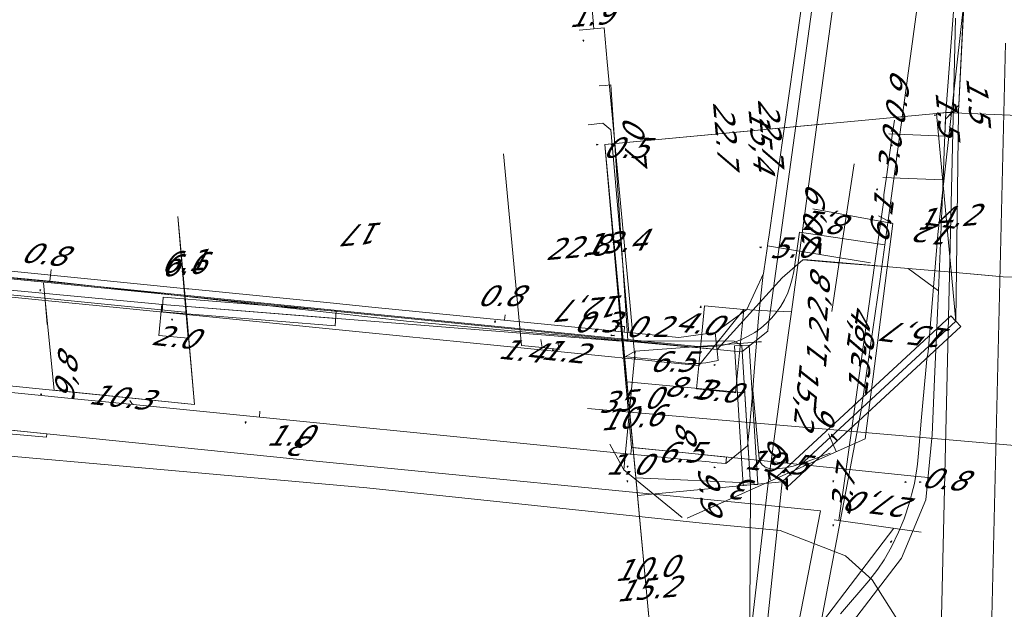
# Model space of a CAD drawing. Header units: metres. Extents: x 124576 to 133557, y 395865 to 402386.
# Tile 423 of 447: x 132811 to 132878, y 401118 to 401158. Entities that reach past the tile are written whole.
import ezdxf
from ezdxf.enums import TextEntityAlignment as Align

# ---------------------------------------------------------------- set-up
doc = ezdxf.new("R2010")
doc.units = ezdxf.units.M
doc.header["$MEASUREMENT"] = 0
for name, color, linetype, lineweight, true_color in [('LG_Datatransport', 3, 'Continuous', 13, 0x00ff00), ('LG_Datatransport_KPN_BV', 3, 'Continuous', 13, 0x00ff00), ('LG_Datatransport_Ziggo_BV', 3, 'Continuous', 13, 0x00ff00), ('LG_Gas_Lage_Druk_Enexis_Netbeheer_BV', 7, 'Continuous', 13, 0xffdc7d), ('LG_Laag_Spanning_Enexis_Netbeheer_BV', 7, 'Continuous', 13, 0x960000), ('LG_Midden_Spanning_Enexis_Netbeheer_BV', 7, 'Continuous', 13, 0xd20000), ('LG_Riool_Onder_Druk_Attero_BV', 7, 'Continuous', 13, 0x800080), ('LG_Riool_Vrij_Verval_Gemeente_Tilburg_Ruimtelijke_Uitvoering', 7, 'Continuous', 13, 0xca00a0), ('LG_unet-4_Brabant_Water', 5, 'Continuous', 13, 0x0000ff), ('MV_Datatransport_lijn', 3, 'Continuous', 0, 0x00ff00)]:
    doc.layers.add(name, color=color, linetype=linetype, lineweight=lineweight, true_color=true_color)
for name, color, linetype, lineweight in [('MV_Datatransport', 7, 'Continuous', 0), ('MV_Gas_Lage_Druk', 7, 'Continuous', 0), ('MV_Gas_Lage_Druk_lijn', 7, 'Continuous', 0), ('MV_Gas_Lage_Druk_pijl', 7, 'Continuous', 0), ('MV_Laag_Spanning', 7, 'Continuous', 0), ('MV_Laag_Spanning_lijn', 7, 'Continuous', 0), ('MV_Laag_Spanning_pijl', 7, 'Continuous', 0), ('MV_Midden_Spanning', 7, 'Continuous', 0), ('MV_Midden_Spanning_lijn', 7, 'Continuous', 0), ('MV_Midden_Spanning_pijl', 7, 'Continuous', 0), ('MV_unet-4', 7, 'Continuous', 0)]:
    doc.layers.add(name, color=color, linetype=linetype, lineweight=lineweight)
doc.styles.add('Klic_Annotatie', font='verdanai.ttf', dxfattribs={"oblique": 20, "height": 1.4})

# ---------------------------------------------------------------- blocks, each defined once
blk = doc.blocks.new('m_pijl')
at = {"layer": 'MV_Laag_Spanning_pijl'}
blk.add_hatch(color=7, dxfattribs=at).paths.add_polyline_path([(-1, -0.33), (-1, 0), (-1, 0.33), (0, 0)])
at = {"layer": 'MV_Laag_Spanning_pijl', "flags": 128}
blk.add_lwpolyline([(-1, 0), (-1, 0.33), (0, 0), (-1, -0.33), (-1, 0)], close=True, dxfattribs=at)
blk = doc.blocks.new('m_pijl_1')
at = {"layer": 'MV_Midden_Spanning_pijl'}
blk.add_hatch(color=7, dxfattribs=at).paths.add_polyline_path([(-1, -0.33), (-1, 0), (-1, 0.33), (0, 0)])
at = {"layer": 'MV_Midden_Spanning_pijl', "flags": 128}
blk.add_lwpolyline([(-1, 0), (-1, 0.33), (0, 0), (-1, -0.33), (-1, 0)], close=True, dxfattribs=at)
blk = doc.blocks.new('m_pijl_2')
at = {"layer": 'MV_Gas_Lage_Druk_pijl'}
blk.add_hatch(color=7, dxfattribs=at).paths.add_polyline_path([(-1, -0.33), (-1, 0), (-1, 0.33), (0, 0)])
at = {"layer": 'MV_Gas_Lage_Druk_pijl', "flags": 128}
blk.add_lwpolyline([(-1, 0), (-1, 0.33), (0, 0), (-1, -0.33), (-1, 0)], close=True, dxfattribs=at)

msp = doc.modelspace()

# ---------------------------------------------------------------- linework, layer by layer
at = {"layer": 'LG_Datatransport', "flags": 128}
for points in [[(132832.175, 401138.646), (132820.386, 401139.592), (132820.306, 401138.596), (132832.095, 401137.65), (132832.175, 401138.646)], [(132874.03, 401138.335), (132862.199, 401127.393), (132862.877, 401126.659), (132874.708, 401137.601), (132874.03, 401138.335)], [(132860.869, 401126.853), (132860.296, 401136.341), (132859.298, 401136.281), (132859.871, 401126.793), (132860.869, 401126.853)]]:
    msp.add_lwpolyline(points, dxfattribs=at)
at = {"layer": 'LG_Datatransport_KPN_BV'}
msp.add_line((132812.468, 401130.292), (132781.777, 401133.351), dxfattribs=at)
at = {"layer": 'LG_Datatransport_KPN_BV', "flags": 128}
for points in [[(132869.526, 401143.172), (132873.782, 401174.391)], [(132750.141, 401146.852), (132813.18, 401140.588), (132856.79, 401136.248), (132857.297, 401136.219), (132857.805, 401136.233), (132858.31, 401136.291), (132858.808, 401136.39), (132859.296, 401136.532), (132859.771, 401136.714), (132860.228, 401136.936), (132860.665, 401137.195), (132861.078, 401137.491), (132861.465, 401137.82), (132861.822, 401138.181), (132862.148, 401138.571), (132862.439, 401138.988), (132862.695, 401139.427), (132862.912, 401139.886), (132863.09, 401140.362), (132863.226, 401140.852), (132863.321, 401141.351), (132863.71, 401144.023), (132866.62, 401143.598), (132869.526, 401143.173)], [(132869.526, 401143.172), (132869.186, 401140.675), (132868.549, 401136.31)], [(132868.549, 401136.31), (132867.905, 401131.897), (132866.633, 401125.164)], [(132794.175, 401117.597), (132794.531, 401124.902), (132794.648, 401127.287), (132794.725, 401127.649), (132794.828, 401128.003), (132794.959, 401128.349), (132795.116, 401128.684), (132795.297, 401129.005), (132795.503, 401129.313), (132795.75, 401129.625), (132796.022, 401129.916), (132796.317, 401130.184), (132796.634, 401130.427), (132796.969, 401130.643), (132797.32, 401130.83), (132797.686, 401130.989), (132798.064, 401131.116), (132798.451, 401131.212), (132798.844, 401131.276), (132812.445, 401130.065), (132812.468, 401130.292)], [(132861.836, 401108.033), (132861.836, 401108.034), (132865.144, 401125.062), (132860.919, 401125.479), (132830.813, 401128.441), (132812.468, 401130.292), (132805.72, 401130.973)], [(132866.633, 401125.164), (132863.579, 401108.996), (132863.45, 401108.836), (132863.308, 401108.688), (132863.154, 401108.552), (132862.988, 401108.431), (132862.813, 401108.324), (132862.629, 401108.233), (132862.438, 401108.157), (132862.241, 401108.099), (132862.04, 401108.058), (132861.836, 401108.034), (132861.836, 401108.034)]]:
    msp.add_lwpolyline(points, dxfattribs=at)
at = {"layer": 'LG_Datatransport_Ziggo_BV'}
for p, q in [((132820.346, 401139.094), (132832.135, 401138.148)), ((132862.538, 401127.026), (132874.369, 401137.968)), ((132859.797, 401136.311), (132860.37, 401126.823))]:
    msp.add_line(p, q, dxfattribs=at)
at = {"layer": 'LG_Datatransport_Ziggo_BV', "flags": 128}
for points in [[(132855.431, 400967.966), (132855.49, 400970.16), (132856.293, 400974.367), (132857.073, 400987.32), (132858.152, 401037.842), (132858.55, 401044.051), (132857.709, 401047.416), (132861.476, 401116.882), (132862.538, 401127.026), (132874.369, 401137.968), (132874.546, 401152.246), (132875.03, 401162.121), (132876.196, 401176.45), (132896.131, 401170.697), (132943.439, 401155.15), (132991.129, 401140.124), (133025.572, 401128.389), (133027.053, 401129.957), (133042.57, 401144.895), (133044.279, 401146.22), (133044.691, 401156.774), (133044.595, 401156.878), (133044.699, 401156.974), (133049.621, 401282.894)], [(133049.621, 401282.894), (133044.279, 401146.22), (133042.57, 401144.895), (133027.053, 401129.957), (133025.572, 401128.389), (132991.129, 401140.124), (132943.439, 401155.15), (132896.131, 401170.697), (132876.196, 401176.45), (132875.03, 401162.121), (132874.546, 401152.246), (132874.369, 401137.968), (132862.538, 401127.026), (132861.476, 401116.882), (132857.709, 401047.416), (132858.55, 401044.051), (132858.152, 401037.842), (132857.073, 400987.32), (132856.293, 400974.367), (132855.49, 400970.16), (132855.431, 400967.966)], [(133049.621, 401282.894), (133044.699, 401156.974), (133044.595, 401156.878), (133044.691, 401156.774), (133044.279, 401146.22), (133042.57, 401144.895), (133027.053, 401129.957), (133025.572, 401128.389), (132991.129, 401140.124), (132943.439, 401155.15), (132896.131, 401170.697), (132876.196, 401176.45), (132875.03, 401162.121), (132874.546, 401152.246), (132874.369, 401137.968), (132862.538, 401127.026), (132861.476, 401116.882), (132857.709, 401047.416), (132858.55, 401044.051), (132858.152, 401037.842), (132857.073, 400987.32), (132856.293, 400974.367), (132855.49, 400970.16), (132855.431, 400967.966)], [(132855.431, 400967.966), (132855.49, 400970.16), (132856.293, 400974.367), (132857.073, 400987.32), (132858.152, 401037.842), (132858.55, 401044.051), (132857.709, 401047.416), (132861.476, 401116.882), (132862.538, 401127.026), (132874.369, 401137.968), (132874.546, 401152.246), (132875.03, 401162.121), (132876.196, 401176.45), (132896.131, 401170.697), (132943.439, 401155.15), (132991.129, 401140.124), (133025.572, 401128.389), (133027.053, 401129.957), (133042.57, 401144.895), (133044.279, 401146.22), (133044.691, 401156.774), (133044.595, 401156.878), (133044.699, 401156.974), (133049.621, 401282.894)], [(133027.053, 401129.957), (133025.572, 401128.389), (132991.129, 401140.124), (132943.439, 401155.15), (132896.131, 401170.697), (132876.196, 401176.45), (132875.03, 401162.121), (132874.546, 401152.246), (132874.369, 401137.968), (132862.538, 401127.026), (132861.476, 401116.882), (132857.709, 401047.416)], [(133027.053, 401129.957), (133025.572, 401128.389), (132991.129, 401140.124), (132943.439, 401155.15), (132896.131, 401170.697), (132876.196, 401176.45), (132875.03, 401162.121), (132874.546, 401152.246), (132874.369, 401137.968), (132862.538, 401127.026), (132861.476, 401116.882), (132857.709, 401047.416)], [(133027.053, 401129.957), (133025.572, 401128.389), (132991.129, 401140.124), (132943.439, 401155.15), (132896.131, 401170.697), (132876.196, 401176.45), (132875.03, 401162.121), (132874.546, 401152.246), (132874.369, 401137.968), (132862.538, 401127.026), (132861.476, 401116.882), (132857.709, 401047.416)], [(133027.053, 401129.957), (133025.572, 401128.389), (132991.129, 401140.124), (132943.439, 401155.15), (132896.131, 401170.697), (132876.196, 401176.45), (132875.03, 401162.121), (132874.546, 401152.246), (132874.369, 401137.968), (132862.538, 401127.026), (132861.476, 401116.882), (132857.709, 401047.416)], [(133027.053, 401129.957), (133025.572, 401128.389), (132991.129, 401140.124), (132943.439, 401155.15), (132896.131, 401170.697), (132876.196, 401176.45), (132875.03, 401162.121), (132874.546, 401152.246), (132874.369, 401137.968), (132862.538, 401127.026), (132861.476, 401116.882), (132857.709, 401047.416)], [(132736.44, 401148.226), (132774.861, 401143.229), (132784.045, 401142.286), (132808.039, 401140.251), (132820.346, 401139.094), (132851.249, 401136.637), (132859.262, 401136.6), (132859.797, 401136.311), (132860.372, 401126.788), (132860.329, 401117.755), (132857.709, 401047.416), (132858.55, 401044.051), (132858.152, 401037.842), (132857.073, 400987.32), (132856.293, 400974.367), (132854.963, 400967.383), (132858.576, 400926.043), (132860.251, 400911)], [(132736.44, 401148.226), (132774.861, 401143.229), (132784.045, 401142.286), (132808.039, 401140.251), (132820.346, 401139.094), (132851.249, 401136.637), (132859.262, 401136.6), (132859.797, 401136.311), (132860.372, 401126.788), (132860.329, 401117.755), (132857.709, 401047.416), (132858.55, 401044.051), (132858.152, 401037.842), (132857.073, 400987.32), (132856.293, 400974.367), (132854.963, 400967.383), (132858.576, 400926.043), (132860.251, 400911)], [(132857.709, 401047.416), (132860.329, 401117.755), (132860.372, 401126.788), (132859.797, 401136.311), (132859.262, 401136.6), (132851.249, 401136.637), (132820.346, 401139.094), (132808.039, 401140.251), (132784.045, 401142.286), (132774.861, 401143.229), (132736.44, 401148.226)], [(132857.709, 401047.416), (132860.329, 401117.755), (132860.372, 401126.788), (132859.797, 401136.311), (132859.262, 401136.6), (132851.249, 401136.637), (132820.346, 401139.094), (132808.039, 401140.251), (132784.045, 401142.286), (132774.861, 401143.229), (132736.44, 401148.226)]]:
    msp.add_lwpolyline(points, dxfattribs=at)
at = {"layer": 'LG_Gas_Lage_Druk_Enexis_Netbeheer_BV'}
for p, q in [((132812.232, 401140.581), (132812.339, 401139.375)), ((132863.164, 401138.591), (132861.545, 401138.672)), ((132852.517, 401135.381), (132852.416, 401136.471)), ((132862.746, 401135.506), (132861.558, 401126.742))]:
    msp.add_line(p, q, dxfattribs=at)
at = {"layer": 'LG_Gas_Lage_Druk_Enexis_Netbeheer_BV', "flags": 128}
for points in [[(132863.164, 401138.591), (132867.62, 401171.457), (132871.903, 401203.042), (132871.932, 401203.257), (132885.698, 401199.285), (132887.649, 401198.722), (132888.201, 401200.475)], [(132852.416, 401136.471), (132852.157, 401139.248), (132850.629, 401155.619), (132850.413, 401157.929), (132849.716, 401157.864), (132848.72, 401157.771)], [(132812.339, 401139.375), (132781.56, 401142.434), (132779.211, 401142.668)], [(132861.545, 401138.672), (132859.925, 401138.753), (132856.85, 401134.951), (132854.283, 401135.206), (132852.822, 401135.351), (132852.517, 401135.381), (132834.19, 401137.203), (132817.432, 401138.869), (132812.339, 401139.375)], [(132863.164, 401138.591), (132862.972, 401137.174), (132862.746, 401135.506), (132861.558, 401126.742), (132860.072, 401113.743)]]:
    msp.add_lwpolyline(points, dxfattribs=at)
at = {"layer": 'LG_Laag_Spanning_Enexis_Netbeheer_BV'}
for p, q in [((132831.76, 401139.206), (132822.138, 401140.162)), ((132851.782, 401137.215), (132851.175, 401137.276)), ((132851.782, 401137.215), (132851.175, 401137.276))]:
    msp.add_line(p, q, dxfattribs=at)
at = {"layer": 'LG_Laag_Spanning_Enexis_Netbeheer_BV', "flags": 128}
for points in [[(132869.994, 401204.315), (132869.82, 401203.035), (132868.972, 401196.781), (132868.97, 401196.764), (132867.897, 401188.854), (132867.884, 401188.758), (132867.772, 401187.933), (132865.363, 401170.167), (132861.618, 401143.68), (132861.558, 401143.293), (132861.517, 401142.903), (132861.28, 401141.37), (132861.257, 401141.221), (132860.128, 401138.753), (132857.983, 401137.191)], [(132798.986, 401134.216), (132814.808, 401132.639), (132818.348, 401132.286), (132852.421, 401128.89), (132852.927, 401128.84), (132856.533, 401128.48), (132857.553, 401128.378), (132857.817, 401128.352), (132858.7, 401128.264), (132860.18, 401129.474), (132860.327, 401130.954), (132860.538, 401133.272), (132860.592, 401133.942), (132860.923, 401138.189), (132861.25, 401141.161), (132861.257, 401141.221), (132861.28, 401141.37), (132861.517, 401142.903), (132861.558, 401143.293), (132861.618, 401143.68), (132865.363, 401170.167)], [(132865.363, 401170.167), (132861.618, 401143.68), (132861.558, 401143.293), (132861.517, 401142.903), (132861.28, 401141.37), (132861.257, 401141.221), (132860.128, 401138.753), (132857.983, 401137.191), (132855.509, 401136.845), (132852.087, 401137.185), (132851.782, 401137.215), (132851.175, 401137.276), (132834.585, 401138.925), (132831.76, 401139.206), (132822.138, 401140.162), (132821.986, 401140.177), (132807.316, 401141.635)], [(132865.363, 401170.167), (132861.618, 401143.68), (132861.558, 401143.293), (132861.517, 401142.903), (132861.28, 401141.37), (132861.257, 401141.221), (132860.128, 401138.753), (132857.983, 401137.191), (132855.509, 401136.845), (132852.087, 401137.185), (132851.782, 401137.215), (132852.087, 401137.185), (132851.782, 401137.215)], [(132865.363, 401170.167), (132861.618, 401143.68), (132861.558, 401143.293), (132861.517, 401142.903), (132861.28, 401141.37), (132861.257, 401141.221)], [(132852.087, 401137.185), (132850.865, 401150.986), (132850.323, 401151.437), (132849.32, 401151.344)], [(132857.983, 401137.191), (132855.509, 401136.845), (132852.087, 401137.185), (132851.782, 401137.215), (132851.175, 401137.276), (132834.585, 401138.925), (132831.76, 401139.206), (132822.138, 401140.162), (132821.986, 401140.177), (132807.316, 401141.635), (132794.63, 401142.896), (132792.881, 401143.07), (132786.551, 401143.892), (132785.834, 401143.944), (132785.432, 401143.973), (132779.524, 401144.398), (132772.559, 401144.91), (132759.824, 401145.845)], [(132831.76, 401139.206), (132822.138, 401140.162), (132821.986, 401140.177), (132807.316, 401141.635), (132794.63, 401142.896), (132792.881, 401143.07)], [(132851.175, 401137.276), (132834.585, 401138.925), (132831.76, 401139.206), (132822.138, 401140.162), (132821.986, 401140.177), (132807.316, 401141.635), (132794.63, 401142.896), (132792.881, 401143.07)], [(132822.138, 401140.162), (132821.986, 401140.177), (132807.316, 401141.635), (132794.63, 401142.896), (132792.881, 401143.07)], [(132861.257, 401141.221), (132861.25, 401141.161), (132860.923, 401138.189), (132860.592, 401133.942), (132860.538, 401133.272), (132860.327, 401130.954), (132860.18, 401129.474), (132858.7, 401128.264), (132857.817, 401128.352), (132857.553, 401128.378), (132856.533, 401128.48), (132852.927, 401128.84), (132852.421, 401128.89), (132818.348, 401132.286), (132814.808, 401132.639), (132798.986, 401134.216), (132798.477, 401134.267), (132795.843, 401133.443), (132794.316, 401132.143), (132793.815, 401131.21)], [(132861.257, 401141.221), (132860.128, 401138.753), (132857.983, 401137.191), (132855.509, 401136.845), (132852.087, 401137.185), (132851.782, 401137.215), (132851.175, 401137.276), (132834.585, 401138.925), (132831.76, 401139.206)], [(132861.257, 401141.221), (132860.128, 401138.753), (132857.983, 401137.191)], [(132822.138, 401140.162), (132826.949, 401139.684), (132831.76, 401139.206)], [(132822.138, 401140.162), (132826.949, 401139.684), (132831.76, 401139.206)], [(132851.175, 401137.276), (132834.585, 401138.925), (132831.76, 401139.206)], [(132857.983, 401137.191), (132855.509, 401136.845), (132852.087, 401137.185), (132851.782, 401137.215)], [(132860.538, 401133.272), (132860.973, 401128.62), (132861.049, 401128.371), (132861.07, 401128.333), (132861.178, 401128.188), (132861.321, 401128.074), (132861.386, 401128.033), (132861.651, 401127.927), (132861.939, 401127.89), (132862.752, 401127.969), (132863.293, 401128.103), (132864.246, 401128.399), (132865.81, 401128.986)], [(132818.348, 401132.286), (132818.246, 401132.354), (132818.121, 401132.565)]]:
    msp.add_lwpolyline(points, dxfattribs=at)
at = {"layer": 'LG_Midden_Spanning_Enexis_Netbeheer_BV'}
for p, q in [((132873.614, 401150.565), (132873.645, 401151.365)), ((132873.598, 401150.167), (132873.614, 401150.565)), ((132873.494, 401147.579), (132873.598, 401150.167)), ((132869.814, 401141.661), (132871.108, 401141.549)), ((132871.108, 401141.549), (132873.84, 401141.313)), ((132871.108, 401141.549), (132873.181, 401140.022)), ((132873.84, 401141.313), (132877.585, 401140.989)), ((132846.063, 401137.132), (132847.226, 401137.025))]:
    msp.add_line(p, q, dxfattribs=at)
at = {"layer": 'LG_Midden_Spanning_Enexis_Netbeheer_BV', "flags": 128}
for points in [[(132873.645, 401151.365), (132873.676, 401152.165), (132874.429, 401162.065), (132876.106, 401181.027), (132880.119, 401189.943), (132887.968, 401191.641), (132889.997, 401191.18), (132891.291, 401191.724)], [(132943.44, 401155.15), (132896.131, 401170.697), (132876.788, 401176.397), (132876.163, 401175.969), (132876.09, 401175.074), (132875.433, 401167.047), (132874.932, 401159.872), (132874.788, 401157.184), (132874.567, 401152.681), (132874.111, 401152.206), (132873.659, 401151.728), (132873.645, 401151.365), (132873.614, 401150.565), (132873.598, 401150.167)], [(132943.44, 401155.15), (132896.131, 401170.697), (132876.788, 401176.397), (132876.163, 401175.969), (132876.09, 401175.074), (132875.433, 401167.047), (132874.932, 401159.872), (132874.788, 401157.184), (132874.567, 401152.681), (132874.111, 401152.206), (132873.659, 401151.728), (132873.645, 401151.365), (132873.614, 401150.565), (132873.598, 401150.167)], [(132943.44, 401155.15), (132896.131, 401170.697), (132876.788, 401176.397), (132876.163, 401175.969), (132876.09, 401175.074), (132875.433, 401167.047), (132874.932, 401159.872), (132874.788, 401157.184), (132874.567, 401152.681), (132874.111, 401152.206), (132873.659, 401151.728), (132873.645, 401151.365), (132873.614, 401150.565), (132873.598, 401150.167)], [(132943.44, 401155.15), (132896.131, 401170.697), (132876.788, 401176.397), (132876.163, 401175.969), (132876.09, 401175.074), (132875.433, 401167.047), (132874.932, 401159.872), (132874.788, 401157.184), (132874.567, 401152.681), (132874.111, 401152.206), (132873.659, 401151.728), (132873.645, 401151.365), (132873.614, 401150.565), (132873.598, 401150.167)], [(132943.44, 401155.15), (132896.131, 401170.697), (132876.788, 401176.397), (132876.163, 401175.969), (132876.09, 401175.074), (132875.433, 401167.047), (132874.932, 401159.872), (132874.788, 401157.184), (132874.567, 401152.681), (132874.111, 401152.206), (132873.659, 401151.728), (132873.645, 401151.365), (132873.614, 401150.565)], [(132943.44, 401155.15), (132896.131, 401170.697), (132876.788, 401176.397), (132876.163, 401175.969), (132876.09, 401175.074), (132875.433, 401167.047), (132874.932, 401159.872), (132874.788, 401157.184), (132874.567, 401152.681), (132874.111, 401152.206), (132873.659, 401151.728), (132873.645, 401151.365), (132873.614, 401150.565)], [(132943.44, 401155.15), (132896.131, 401170.697), (132876.788, 401176.397), (132876.163, 401175.969), (132876.09, 401175.074), (132875.433, 401167.047), (132874.932, 401159.872), (132874.788, 401157.184), (132874.567, 401152.681), (132874.111, 401152.206), (132873.659, 401151.728), (132873.645, 401151.365), (132873.614, 401150.565)], [(132943.44, 401155.15), (132896.131, 401170.697), (132876.788, 401176.397), (132876.163, 401175.969), (132876.09, 401175.074), (132875.433, 401167.047), (132874.932, 401159.872), (132874.788, 401157.184), (132874.567, 401152.681), (132874.111, 401152.206), (132873.659, 401151.728), (132873.645, 401151.365), (132873.614, 401150.565)], [(132873.494, 401147.579), (132873.598, 401150.167), (132873.614, 401150.565), (132873.676, 401152.165), (132874.429, 401162.065)], [(132873.494, 401147.579), (132873.598, 401150.167), (132873.614, 401150.565), (132873.676, 401152.165), (132874.429, 401162.065)], [(132866.507, 401118.048), (132868.443, 401120.276), (132869.046, 401121.071), (132869.477, 401121.725), (132869.972, 401122.592), (132870.464, 401123.592), (132870.841, 401124.516), (132871.202, 401125.607), (132871.463, 401126.57), (132871.536, 401126.921), (132871.7, 401127.907), (132871.74, 401128.238), (132871.841, 401129.232), (132872.002, 401131.177), (132872.088, 401132.174), (132872.332, 401134.888), (132872.377, 401135.386), (132872.475, 401135.876), (132873.139, 401143.865), (132874.932, 401159.872)], [(132874.932, 401159.872), (132873.139, 401143.865), (132872.475, 401135.876), (132872.377, 401135.386), (132872.332, 401134.888), (132872.088, 401132.174), (132872.002, 401131.177), (132871.841, 401129.232), (132871.74, 401128.238), (132871.7, 401127.907), (132871.536, 401126.921), (132871.463, 401126.57), (132871.202, 401125.607), (132870.841, 401124.516), (132870.464, 401123.592), (132869.972, 401122.592), (132869.477, 401121.725), (132869.046, 401121.071), (132868.443, 401120.276), (132866.507, 401118.048)], [(132874.932, 401159.872), (132873.139, 401143.865), (132872.475, 401135.876), (132872.377, 401135.386), (132872.332, 401134.888), (132872.088, 401132.174), (132872.002, 401131.177), (132871.841, 401129.232), (132871.74, 401128.238), (132871.7, 401127.907), (132871.536, 401126.921), (132871.463, 401126.57), (132871.202, 401125.607), (132870.841, 401124.516), (132870.464, 401123.592), (132869.972, 401122.592), (132869.477, 401121.725), (132869.046, 401121.071), (132868.443, 401120.276), (132866.507, 401118.048)], [(132874.932, 401159.872), (132873.139, 401143.865), (132872.475, 401135.876), (132872.377, 401135.386), (132872.332, 401134.888), (132872.088, 401132.174), (132872.002, 401131.177), (132871.841, 401129.232), (132871.74, 401128.238), (132871.7, 401127.907), (132871.536, 401126.921), (132871.463, 401126.57), (132871.202, 401125.607), (132870.841, 401124.516), (132870.464, 401123.592), (132869.972, 401122.592), (132869.477, 401121.725), (132869.046, 401121.071), (132868.443, 401120.276), (132866.507, 401118.048)], [(132874.932, 401159.872), (132873.139, 401143.865), (132872.475, 401135.876), (132872.377, 401135.386), (132872.332, 401134.888), (132872.088, 401132.174), (132872.002, 401131.177), (132871.841, 401129.232), (132871.74, 401128.238), (132871.7, 401127.907), (132871.536, 401126.921), (132871.463, 401126.57), (132871.202, 401125.607), (132870.841, 401124.516), (132870.464, 401123.592), (132869.972, 401122.592), (132869.477, 401121.725), (132869.046, 401121.071), (132868.443, 401120.276), (132866.507, 401118.048)], [(132874.932, 401159.872), (132874.788, 401157.184), (132874.567, 401152.681), (132874.111, 401152.206), (132873.659, 401151.728), (132873.645, 401151.365)], [(132811.135, 401040.098), (132811.141, 401042.371), (132811.552, 401043.479), (132812.116, 401044.496), (132816.281, 401050.831), (132821.715, 401057.927), (132829.05, 401067.505), (132829.768, 401068.443), (132831.339, 401070.495), (132870.659, 401121.837), (132872.323, 401125.802), (132872.739, 401130.218), (132872.913, 401134.012), (132873.181, 401140.022), (132873.432, 401146.033), (132873.494, 401147.579), (132873.598, 401150.167), (132873.614, 401150.565)], [(132811.135, 401040.098), (132811.141, 401042.371), (132811.552, 401043.479), (132812.116, 401044.496), (132816.281, 401050.831), (132821.715, 401057.927), (132829.05, 401067.505), (132829.768, 401068.443), (132831.339, 401070.495), (132870.659, 401121.837), (132872.323, 401125.802), (132872.739, 401130.218), (132872.913, 401134.012), (132873.181, 401140.022), (132873.432, 401146.033), (132873.494, 401147.579), (132873.598, 401150.167), (132873.614, 401150.565)], [(132811.135, 401040.098), (132811.141, 401042.371), (132811.552, 401043.479), (132812.116, 401044.496), (132816.281, 401050.831), (132821.715, 401057.927), (132829.05, 401067.505), (132829.768, 401068.443), (132831.339, 401070.495), (132870.659, 401121.837), (132872.323, 401125.802), (132872.739, 401130.218), (132872.913, 401134.012), (132873.181, 401140.022), (132873.432, 401146.033), (132873.494, 401147.579), (132873.598, 401150.167), (132873.614, 401150.565)], [(132811.135, 401040.098), (132811.141, 401042.371), (132811.552, 401043.479), (132812.116, 401044.496), (132816.281, 401050.831), (132821.715, 401057.927), (132829.05, 401067.505), (132829.768, 401068.443), (132831.339, 401070.495), (132870.659, 401121.837), (132872.323, 401125.802), (132872.739, 401130.218), (132872.913, 401134.012), (132873.181, 401140.022), (132873.432, 401146.033), (132873.494, 401147.579), (132873.598, 401150.167), (132873.614, 401150.565)], [(132811.135, 401040.098), (132811.141, 401042.371), (132811.552, 401043.479), (132812.116, 401044.496), (132816.281, 401050.831), (132821.715, 401057.927), (132829.05, 401067.505), (132829.768, 401068.443), (132831.339, 401070.495), (132870.659, 401121.837), (132872.323, 401125.802), (132872.739, 401130.218), (132872.913, 401134.012), (132873.181, 401140.022), (132873.432, 401146.033), (132873.494, 401147.579), (132873.598, 401150.167)], [(132811.135, 401040.098), (132811.141, 401042.371), (132811.552, 401043.479), (132812.116, 401044.496), (132816.281, 401050.831), (132821.715, 401057.927), (132829.05, 401067.505), (132829.768, 401068.443), (132831.339, 401070.495), (132870.659, 401121.837), (132872.323, 401125.802), (132872.739, 401130.218), (132872.913, 401134.012), (132873.181, 401140.022), (132873.432, 401146.033), (132873.494, 401147.579), (132873.598, 401150.167)], [(132811.135, 401040.098), (132811.141, 401042.371), (132811.552, 401043.479), (132812.116, 401044.496), (132816.281, 401050.831), (132821.715, 401057.927), (132829.05, 401067.505), (132829.768, 401068.443), (132831.339, 401070.495), (132870.659, 401121.837), (132872.323, 401125.802), (132872.739, 401130.218), (132872.913, 401134.012), (132873.181, 401140.022), (132873.432, 401146.033), (132873.494, 401147.579), (132873.598, 401150.167)], [(132811.135, 401040.098), (132811.141, 401042.371), (132811.552, 401043.479), (132812.116, 401044.496), (132816.281, 401050.831), (132821.715, 401057.927), (132829.05, 401067.505), (132829.768, 401068.443), (132831.339, 401070.495), (132870.659, 401121.837), (132872.323, 401125.802), (132872.739, 401130.218), (132872.913, 401134.012), (132873.181, 401140.022), (132873.432, 401146.033), (132873.494, 401147.579), (132873.598, 401150.167)], [(132826.749, 400983.87), (132825.355, 400988.629), (132823.668, 400994.388), (132822.725, 401000), (132819.37, 401011.448), (132816.682, 401020.621), (132812.745, 401034.355), (132812.687, 401034.563), (132811.135, 401040.098), (132811.141, 401042.371), (132811.552, 401043.479), (132812.116, 401044.496), (132816.281, 401050.831), (132821.715, 401057.927), (132829.05, 401067.505), (132829.768, 401068.443), (132831.339, 401070.495), (132870.659, 401121.837), (132872.323, 401125.802), (132872.739, 401130.218), (132872.913, 401134.012), (132873.181, 401140.022), (132873.432, 401146.033), (132873.494, 401147.579)], [(132811.135, 401040.098), (132811.141, 401042.371), (132811.552, 401043.479), (132812.116, 401044.496), (132816.281, 401050.831), (132821.715, 401057.927), (132829.05, 401067.505), (132829.768, 401068.443), (132831.339, 401070.495), (132870.659, 401121.837), (132872.323, 401125.802), (132872.739, 401130.218), (132872.913, 401134.012), (132873.181, 401140.022), (132873.432, 401146.033), (132873.494, 401147.579)], [(132873.181, 401140.022), (132873.432, 401146.033), (132873.494, 401147.579)], [(132750.178, 401146.517), (132812.666, 401140.682), (132836.948, 401137.969), (132846.063, 401137.132), (132847.226, 401137.025)], [(132750.178, 401146.517), (132812.666, 401140.682), (132836.948, 401137.969), (132846.063, 401137.132)], [(132750.178, 401146.517), (132812.666, 401140.682), (132836.948, 401137.969), (132846.063, 401137.132)], [(132846.063, 401137.132), (132847.226, 401137.025), (132858.12, 401136.025), (132862.542, 401140.918), (132863.933, 401142.132), (132864.278, 401142.14), (132869.814, 401141.661), (132871.108, 401141.549), (132873.84, 401141.313), (132877.585, 401140.989), (132878.672, 401140.965), (132879.158, 401141.445), (132879.158, 401142.495)], [(132877.585, 401140.989), (132878.672, 401140.965), (132879.158, 401141.445), (132879.158, 401142.495)], [(132847.226, 401137.025), (132858.12, 401136.025), (132862.542, 401140.918), (132863.933, 401142.132), (132864.278, 401142.14), (132869.814, 401141.661), (132871.108, 401141.549)], [(132847.226, 401137.025), (132858.12, 401136.025), (132862.542, 401140.918), (132863.933, 401142.132)], [(132863.933, 401142.132), (132864.278, 401142.14), (132869.814, 401141.661)], [(132863.933, 401142.132), (132866.295, 401141.943), (132869.814, 401141.661)], [(132863.933, 401142.132), (132866.295, 401141.943), (132869.814, 401141.661)], [(132871.108, 401141.549), (132873.181, 401140.022), (132872.913, 401134.012), (132872.739, 401130.218), (132872.323, 401125.802), (132870.659, 401121.837), (132831.339, 401070.495), (132829.768, 401068.443), (132829.05, 401067.505), (132821.715, 401057.927), (132816.281, 401050.831), (132812.116, 401044.496), (132811.552, 401043.479), (132811.141, 401042.371), (132811.135, 401040.098)], [(132873.84, 401141.313), (132876.367, 401141.094), (132877.585, 401140.989)], [(132873.84, 401141.313), (132876.367, 401141.094), (132877.585, 401140.989)], [(132831.339, 401070.495), (132870.659, 401121.837), (132872.323, 401125.802), (132872.739, 401130.218), (132872.913, 401134.012), (132873.181, 401140.022)]]:
    msp.add_lwpolyline(points, dxfattribs=at)
at = {"layer": 'LG_Riool_Onder_Druk_Attero_BV', "flags": 128}
msp.add_lwpolyline([(132766.757, 401132.763), (132792.839, 401130.293), (132834.252, 401126.608), (132857.086, 401124.21), (132862.409, 401123.706), (132866.839, 401121.998), (132868.674, 401120.358), (132870.943, 401116.756), (132872.081, 401113.928), (132871.634, 401106.226)], dxfattribs=at)
at = {"layer": 'LG_Riool_Vrij_Verval_Gemeente_Tilburg_Ruimtelijke_Uitvoering'}
for p, q in [((132873.08, 401104.77), (132874.35, 401158.6)), ((132876.5, 401104.41), (132877.74, 401156.89)), ((132870.065, 401144.615), (132869.088, 401145.142)), ((132851.747, 401127.849), (132852.533, 401135.922)), ((132865.681, 401130.294), (132866.221, 401129.083))]:
    msp.add_line(p, q, dxfattribs=at)
at = {"layer": 'LG_Riool_Vrij_Verval_Gemeente_Tilburg_Ruimtelijke_Uitvoering', "flags": 128}
for points in [[(132856.067, 401124.555), (132868.18, 401129.956), (132870.065, 401144.615), (132864.631, 401145.62)], [(132860.912, 401136.549), (132861.123, 401136.56), (132852.533, 401135.922), (132851.629, 401135.414)], [(132850.811, 401129.591), (132851.747, 401127.849), (132855.726, 401124.586)]]:
    msp.add_lwpolyline(points, dxfattribs=at)
at = {"layer": 'LG_unet-4_Brabant_Water'}
for p, q in [((132850.08, 401153.98), (132850.49, 401154.02)), ((132861.59, 401137.58), (132861.86, 401139.56))]:
    msp.add_line(p, q, dxfattribs=at)
at = {"layer": 'LG_unet-4_Brabant_Water', "flags": 128}
for points in [[(132861.86, 401139.56), (132870.52, 401202.6), (132871.12, 401204.5), (132887.43, 401199.36)], [(132850.49, 401154.02), (132850.87, 401154.06), (132852.02, 401136.65)], [(132800, 401141.84), (132848.18, 401137.03), (132852.02, 401136.65), (132859.48, 401135.9)], [(132861.59, 401137.58), (132861.56, 401137.28), (132859.78, 401135.87), (132859.48, 401135.9)]]:
    msp.add_lwpolyline(points, dxfattribs=at)
at = {"layer": 'MV_Datatransport_lijn'}
for p, q in [((132850.45, 401150.001), (132873.052, 401152.107)), ((132873.052, 401152.107), (132874.546, 401152.246)), ((132873.052, 401152.107), (132874.369, 401137.968)), ((132850.45, 401150.001), (132851.697, 401136.639)), ((132850.45, 401150.001), (132851.695, 401136.659)), ((132821.39, 401145.09), (132821.906, 401138.969)), ((132820.29, 401139.114), (132820.08, 401136.999)), ((132821.906, 401138.969), (132822.089, 401136.799)), ((132820.08, 401136.999), (132822.089, 401136.799)), ((132851.695, 401136.659), (132852.681, 401126.105)), ((132851.697, 401136.639), (132851.96, 401133.83)), ((132851.96, 401133.83), (132859.992, 401133.074)), ((132852.681, 401126.105), (132862.538, 401127.026)), ((132852.681, 401126.105), (132853.61, 401116.148))]:
    msp.add_line(p, q, dxfattribs=at)
at = {"layer": 'MV_Gas_Lage_Druk_lijn'}
for p, q in [((132853.803, 401114.08), (132850.451, 401150.001)), ((132821.39, 401145.09), (132822.523, 401132.293)), ((132812.339, 401139.375), (132812.485, 401137.729)), ((132812.96, 401133.259), (132812.339, 401139.375)), ((132857.254, 401139.018), (132859.925, 401138.753)), ((132859.362, 401133.093), (132859.925, 401138.753)), ((132856.85, 401134.951), (132856.692, 401133.359)), ((132852.569, 401127.3), (132860.68, 401126.94))]:
    msp.add_line(p, q, dxfattribs=at)
at = {"layer": 'MV_Gas_Lage_Druk_pijl'}
for p, q in [((132849.54, 401159.75), (132849.716, 401157.864)), ((132850.45, 401150.001), (132851.147, 401150.066)), ((132850.45, 401150.001), (132852.569, 401127.3)), ((132821.39, 401145.09), (132821.972, 401138.516)), ((132856.85, 401134.951), (132857.254, 401139.018)), ((132822.523, 401132.293), (132812.96, 401133.259)), ((132856.692, 401133.359), (132859.362, 401133.093)), ((132852.569, 401127.3), (132853.803, 401114.08))]:
    msp.add_line(p, q, dxfattribs=at)
at = {"layer": 'MV_Laag_Spanning_lijn'}
for p, q in [((132850.45, 401150.001), (132852.276, 401129.37)), ((132821.39, 401145.09), (132821.988, 401138.341)), ((132866.46, 401142.286), (132868.56, 401141.94)), ((132821.968, 401138.571), (132822.524, 401132.293)), ((132851.211, 401137.639), (132851.175, 401137.276)), ((132851.793, 401137.598), (132851.782, 401137.215)), ((132858.18, 401135.282), (132857.983, 401137.191)), ((132858.7, 401128.264), (132858.742, 401128.715))]:
    msp.add_line(p, q, dxfattribs=at)
at = {"layer": 'MV_Laag_Spanning_lijn', "flags": 128}
msp.add_lwpolyline([(132865.907, 401138.634), (132866.46, 401142.286), (132867.428, 401148.679)], dxfattribs=at)
at = {"layer": 'MV_Laag_Spanning_pijl'}
for p, q in [((132850.45, 401150.001), (132850.948, 401150.048)), ((132866.46, 401142.286), (132861.526, 401143.099)), ((132843.635, 401138.026), (132843.671, 401138.391)), ((132851.547, 401137.605), (132851.211, 401137.639)), ((132851.547, 401137.605), (132851.793, 401137.598)), ((132826.974, 401131.844), (132826.933, 401131.43)), ((132852.276, 401129.37), (132852.232, 401128.909))]:
    msp.add_line(p, q, dxfattribs=at)
at = {"layer": 'MV_Laag_Spanning_pijl', "flags": 128}
for points in [[(132821.968, 401138.571), (132821.835, 401138.584), (132815.714, 401139.193), (132794.901, 401141.261)], [(132822.524, 401132.293), (132797.075, 401134.862), (132794.267, 401135.143)], [(132851.728, 401135.565), (132854.517, 401135.276), (132855.46, 401135.148), (132856.166, 401135.083), (132856.857, 401135.087), (132857.345, 401135.13), (132858.18, 401135.282)], [(132852.276, 401129.37), (132855.754, 401129.018), (132858.743, 401128.715)]]:
    msp.add_lwpolyline(points, dxfattribs=at)
at = {"layer": 'MV_Midden_Spanning_lijn'}
for p, q in [((132873.676, 401152.165), (132887.895, 401151.613)), ((132865.711, 401151.423), (132850.45, 401150.001)), ((132869.808, 401150.714), (132873.614, 401150.565)), ((132843.57, 401149.36), (132844.789, 401136.304)), ((132869.386, 401147.744), (132873.494, 401147.579)), ((132846.182, 401136.165), (132846.106, 401136.718)), ((132847.329, 401136.052), (132847.262, 401136.612)), ((132849.279, 401132.027), (132883.418, 401129.072)), ((132866.069, 401124.447), (132872.01, 401123.601))]:
    msp.add_line(p, q, dxfattribs=at)
at = {"layer": 'MV_Midden_Spanning_pijl'}
for p, q in [((132873.676, 401152.165), (132874.546, 401152.246)), ((132870.054, 401150.76), (132870.18, 401151.651)), ((132869.632, 401147.79), (132870.054, 401150.76)), ((132850.45, 401150.001), (132853.703, 401115.152)), ((132812.745, 401141.478), (132812.666, 401140.682)), ((132844.789, 401136.304), (132846.182, 401136.165)), ((132846.182, 401136.165), (132847.376, 401136.047)), ((132866.888, 401127.891), (132866.4, 401124.416)), ((132871.727, 401127.389), (132872.514, 401127.32))]:
    msp.add_line(p, q, dxfattribs=at)
at = {"layer": 'MV_Midden_Spanning_pijl', "flags": 128}
for points in [[(132850.45, 401150.001), (132873.052, 401152.107), (132873.676, 401152.165)], [(132868.832, 401141.746), (132869.457, 401146.199), (132869.458, 401146.562), (132869.632, 401147.79)], [(132868.832, 401141.746), (132866.914, 401128.08), (132866.888, 401127.891)], [(132852.377, 401129.36), (132866.888, 401127.89), (132871.727, 401127.389)], [(132827.878, 401068.403), (132862.672, 401114.055), (132870.149, 401123.866)]]:
    msp.add_lwpolyline(points, dxfattribs=at)

# ---------------------------------------------------------------- block references
at = {"layer": 'MV_Gas_Lage_Druk_pijl'}
for p, xscale, yscale, zscale, rotation in [((132849, 401157), 0.09999999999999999, 0.09999999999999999, 0.09999999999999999, 275.9999999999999), ((132851, 401150), 0.1, 0.1, 0.1, 4.999999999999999), ((132857, 401139), 0.09999999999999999, 0.09999999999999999, 0.09999999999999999, 84), ((132821, 401138), 0.09999999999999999, 0.09999999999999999, 0.09999999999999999, 275.9999999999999), ((132812, 401133), 0.09999999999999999, 0.09999999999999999, 0.09999999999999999, 174), ((132859, 401133), 0.1, 0.1, 0.1, 355), ((132852, 401127), 0.09999999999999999, 0.09999999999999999, 0.09999999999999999, 275.9999999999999)]:
    msp.add_blockref('m_pijl_2', p, dxfattribs=dict(at, xscale=xscale, yscale=yscale, zscale=zscale, rotation=rotation))
at = {"layer": 'MV_Laag_Spanning_pijl'}
for p, xscale, yscale, zscale, rotation in [((132850, 401150), 0.1, 0.1, 0.1, 4.999999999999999), ((132861, 401143), 0.1, 0.1, 0.1, 170), ((132843, 401138), 0.09999999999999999, 0.09999999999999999, 0.09999999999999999, 84), ((132851, 401137), 0.1, 0.1, 0.1, 359), ((132851, 401137), 0.09999999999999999, 0.09999999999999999, 0.09999999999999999, 174), ((132858, 401135), 0.09999999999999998, 0.09999999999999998, 0.09999999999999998, 9.999999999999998), ((132826, 401131), 0.1, 0.1, 0.1, 265), ((132852, 401128), 0.1, 0.1, 0.1, 265), ((132858, 401128), 0.1, 0.1, 0.1, 355)]:
    msp.add_blockref('m_pijl', p, dxfattribs=dict(at, xscale=xscale, yscale=yscale, zscale=zscale, rotation=rotation))
at = {"layer": 'MV_Midden_Spanning_pijl'}
for p, xscale, yscale, zscale, rotation in [((132873, 401152), 0.1, 0.1, 0.1, 4.999999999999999), ((132874, 401152), 0.1, 0.1, 0.1, 4.999999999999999), ((132870, 401151), 0.1, 0.1, 0.1, 81), ((132870, 401150), 0.1, 0.1, 0.1, 81), ((132869, 401147), 0.1, 0.1, 0.1, 81), ((132812, 401140), 0.1, 0.1, 0.1, 265), ((132846, 401136), 0.1, 0.1, 0.1, 355), ((132847, 401136), 0.1, 0.1, 0.1, 355), ((132866, 401127), 0.09999999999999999, 0.09999999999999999, 0.09999999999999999, 263), ((132871, 401127), 0.1, 0.1, 0.1, 355), ((132872, 401127), 0.1, 0.1, 0.1, 355), ((132866, 401124), 0.09999999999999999, 0.09999999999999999, 0.09999999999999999, 263), ((132870, 401123), 0.1, 0.1, 0.1, 52.00000000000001)]:
    msp.add_blockref('m_pijl_1', p, dxfattribs=dict(at, xscale=xscale, yscale=yscale, zscale=zscale, rotation=rotation))

# ---------------------------------------------------------------- texts
at = {"layer": 'MV_Datatransport', "style": 'Klic_Annotatie', "oblique": 20}
for s, rotation, p in [('1.5', 275, (132873.799, 401152.177)), ('22.7', 275, (132861.751, 401151.054)), ('15,4', 275.3, (132861.119, 401150.453)), ('14.2', 5, (132873.711, 401145.037)), ('8,1', 171.7, (132865.948, 401144.605)), ('17', 184.7, (132834.296, 401143.907)), ('12', 172, (132873.285, 401143.845)), ('13.4', 5, (132851.072, 401143.33)), ('13.4', 5, (132851.074, 401143.32)), ('6.1', 5, (132821.648, 401142.03)), ('12,7', 185.3, (132849.788, 401138.854)), ('4,1', 261.6, (132867.829, 401137.626)), ('2.0', 354, (132821.084, 401136.899)), ('15,7', 172.8, (132872.009, 401136.971)), ('9,8', 84.2, (132813.748, 401133.992)), ('15,2', 264.2, (132864.233, 401133.055)), ('8.1', 355, (132855.976, 401133.452)), ('10.6', 5, (132852.188, 401131.382)), ('3', 174.2, (132830.097, 401129.418)), ('9.9', 275, (132857.609, 401126.565)), ('3', 174.2, (132860.204, 401126.456)), ('27,0', 172.8, (132869.546, 401125.445)), ('10.0', 5, (132853.146, 401121.126))]:
    msp.add_text(s, height=1.4, rotation=rotation, dxfattribs=at).set_placement(p, align=Align.MIDDLE_CENTER)
at = {"layer": 'MV_Gas_Lage_Druk', "style": 'Klic_Annotatie', "oblique": 20}
for s, rotation, p in [('1.9', 5, (132849.429, 401158.789)), ('0.7', 275, (132852.463, 401150.496)), ('22.8', 5, (132848.459, 401142.993)), ('6.6', 5, (132821.681, 401141.803)), ('4.0', 354, (132856.725, 401137.817)), ('3.0', 354, (132858.027, 401133.226)), ('10.3', 354, (132817.399, 401132.811)), ('15.2', 5, (132853.276, 401119.733))]:
    msp.add_text(s, height=1.4, rotation=rotation, dxfattribs=at).set_placement(p, align=Align.MIDDLE_CENTER)
at = {"layer": 'MV_Laag_Spanning', "style": 'Klic_Annotatie', "oblique": 20}
for s, rotation, p in [('0.5', 359, (132851.79, 401149.777)), ('5.0', 1, (132863.153, 401142.977))]:
    msp.add_text(s, height=1.4, rotation=rotation, dxfattribs=at).set_placement(p, align=Align.MIDDLE_CENTER)
for s, p in [('0.8', (132843.223, 401139.693)), ('0.3', (132849.79, 401137.909)), ('0.2', (132853.315, 401137.587)), ('6.5', (132854.956, 401135.216)), ('1.0', (132828.865, 401130.183)), ('6.5', (132855.51, 401129.043)), ('1.0', (132851.979, 401128.222))]:
    msp.add_text(s, height=1.4, dxfattribs=at).set_placement(p, align=Align.MIDDLE_CENTER)
at = {"layer": 'MV_Midden_Spanning', "style": 'Klic_Annotatie', "oblique": 20}
for s, rotation, p in [('0.9', 82, (132870.337, 401152.757)), ('1.5', 275, (132875.89, 401153.144)), ('22.7', 275, (132858.696, 401150.846)), ('3.0', 82, (132869.843, 401149.275)), ('6.1', 82, (132869.256, 401144.766)), ('0.8', 354, (132812.179, 401142.537)), ('1.4', 354, (132844.679, 401135.966)), ('1.2', 354, (132847.602, 401135.916)), ('13.8', 82, (132867.873, 401134.913)), ('35.0', 5, (132852.077, 401132.577)), ('19.5', 354, (132862.053, 401128.38)), ('0.8', 355, (132873.488, 401127.222)), ('3.7', 82, (132866.657, 401126.248))]:
    msp.add_text(s, height=1.4, rotation=rotation, dxfattribs=at).set_placement(p, align=Align.MIDDLE_CENTER)
at = {"layer": 'MV_unet-4', "style": 'Klic_Annotatie', "oblique": 20}
for s, rotation, p in [('10,9', 85.2, (132864.62, 401144.41)), ('2,8', 85.2, (132865, 401139.38)), ('1,2', 85.2, (132864.93, 401136.17)), (',6', 89.9, (132865.39, 401130.66)), ('8', 89.9, (132856, 401129.74)), ('1,9', 89.9, (132862.24, 401127.72))]:
    msp.add_text(s, height=1.4, rotation=rotation, dxfattribs=at).set_placement(p, align=Align.MIDDLE_CENTER)

doc.saveas('drawing.dxf')
